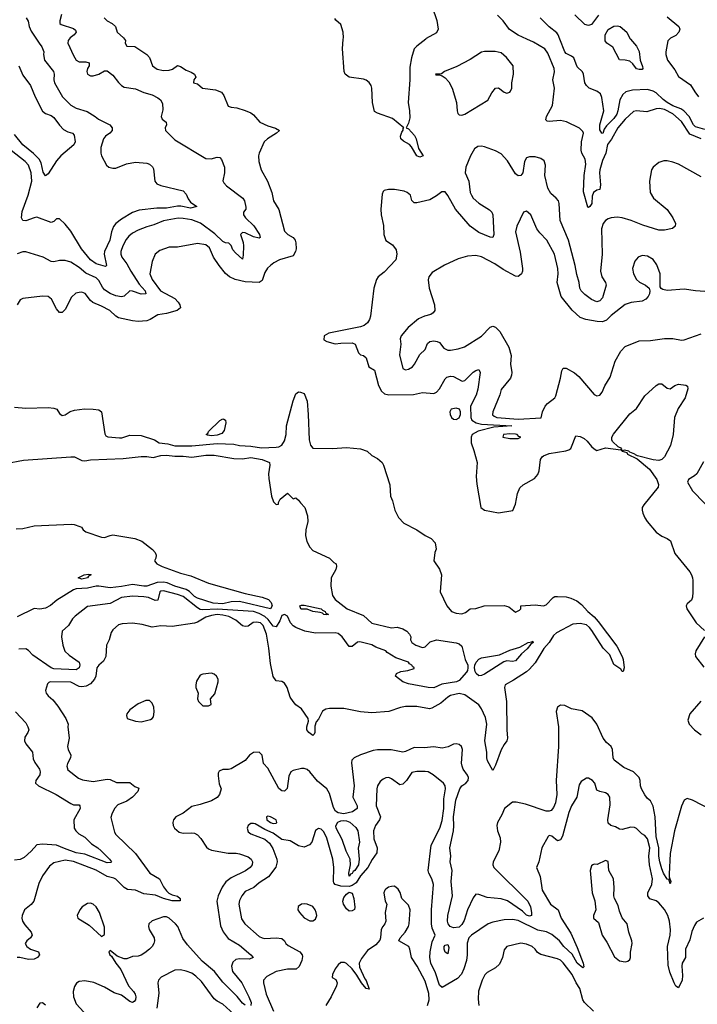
# Model space of a CAD drawing. Header units: inches. Extents: x 1552611 to 1694776, y 811966 to 917215.
# Tile 279 of 549: x 1620428 to 1625243, y 873138 to 880138. Entities that reach past the tile are written whole.
import ezdxf

# ---------------------------------------------------------------- set-up
doc = ezdxf.new("R2010")
doc.units = ezdxf.units.IN
doc.header["$MEASUREMENT"] = 0
doc.layers.add('B6827', color=7, linetype='Continuous')
doc.layers.add('B6828', color=7, linetype='Continuous')

msp = doc.modelspace()

# ---------------------------------------------------------------- linework, layer by layer
at = {"layer": 'B6827', "color": 5}
for points, elevation in [([(1620546.6, 880000), (1620565.7, 879970), (1620585.8, 879945.8), (1620599.5, 879910), (1620597.3, 879890), (1620604.9, 879850), (1620667.3, 879770), (1620673.6, 879750), (1620670.3, 879710), (1620674, 879690), (1620731.5, 879590), (1620790, 879529.2), (1620827.7, 879510), (1620905.9, 879485.9), (1620964.9, 879450), (1620987.7, 879430), (1621068.7, 879390), (1621084.9, 879370), (1621085.2, 879350), (1621068.3, 879331.7), (1621038, 879310), (1621022.3, 879290), (1621005.2, 879230), (1621004, 879190), (1621009, 879170), (1621044.3, 879104.3), (1621060.4, 879090), (1621090, 879081.2), (1621110, 879081.8), (1621187.7, 879112.3), (1621250, 879125.8), (1621330, 879117.8), (1621350.2, 879110.2), (1621371.8, 879091.8), (1621378.5, 879078.5), (1621387.7, 878990), (1621403.1, 878970), (1621430, 878958), (1621590, 878920.2), (1621610, 878898.3), (1621624.9, 878864.9), (1621641.5, 878841.5), (1621687.3, 878810), (1621641.2, 878798.8), (1621572.6, 878812.6), (1621550, 878812.2), (1621470, 878797.5), (1621402.6, 878797.4), (1621275.6, 878784.4), (1621230, 878766.3), (1621150, 878718.7), (1621111.3, 878688.7), (1621093.5, 878666.5), (1621079.6, 878630), (1621067.7, 878570), (1621030.9, 878490), (1621028.2, 878470), (1621044.4, 878390), (1621037.8, 878382.2), (1620970, 878402.5), (1620929.7, 878429.7), (1620867.7, 878507.7), (1620790, 878635), (1620750, 878684), (1620710, 878721.3), (1620690, 878722.9), (1620670, 878704.2), (1620650, 878696), (1620550, 878732.9), (1620529.7, 878730.3), (1620470, 878708.2), (1620450, 878711.2), (1620441.3, 878730), (1620445.3, 878774.7), (1620488.6, 878891.4), (1620514.1, 878990), (1620509.5, 879050), (1620490, 879103.4), (1620465.4, 879130), (1620332.8, 879232.8)], 840), ([(1621172.3, 880000), (1621178.4, 879990), (1621178, 879970), (1621190, 879950.5), (1621246.5, 879946.5), (1621330, 879890.1), (1621350, 879869.1), (1621371.9, 879810), (1621405.2, 879785.2), (1621450, 879777.4), (1621490, 879779.3), (1621512.9, 879787.1), (1621550, 879813.1), (1621570, 879805.7), (1621610, 879779.6), (1621645.7, 879765.7), (1621670.8, 879750), (1621678.8, 879730), (1621666, 879710), (1621662, 879690), (1621690, 879681), (1621726.8, 879650), (1621819.3, 879639.3), (1621862.5, 879622.5), (1621878, 879598), (1621910, 879524), (1621930, 879515.5), (1621970, 879510.4), (1622030, 879492.4), (1622070, 879475.8), (1622090, 879461.6), (1622134.9, 879410), (1622190, 879383.8), (1622245.9, 879365.9), (1622273, 879350), (1622252.7, 879330), (1622188.8, 879291.2), (1622164.4, 879270), (1622130.2, 879190), (1622125.5, 879170), (1622126.7, 879130), (1622144, 879070), (1622188.2, 878990), (1622219.6, 878910), (1622230.2, 878850), (1622270, 878788), (1622310, 878634.9), (1622332.7, 878610), (1622370, 878588.8), (1622385.1, 878570), (1622390.7, 878550.7), (1622391.5, 878510), (1622386.9, 878490), (1622370, 878460.2), (1622273.7, 878430), (1622232.4, 878410), (1622210, 878391.5), (1622189.3, 878370.7), (1622170, 878341.6), (1622150, 878284.4), (1622130.4, 878270), (1622030, 878273.5), (1621957.7, 878290), (1621918, 878310), (1621890, 878334), (1621843.9, 878390), (1621805, 878450), (1621775.3, 878515.3), (1621750, 878536.8), (1621690, 878546.6), (1621550, 878520.2), (1621490, 878521.7), (1621422.4, 878497.6), (1621389.5, 878470.5), (1621370, 878419.3), (1621353, 878330), (1621369.4, 878290), (1621428.9, 878210), (1621530, 878154.9), (1621554.3, 878130), (1621565.7, 878110), (1621570.2, 878090), (1621547.7, 878070), (1621470, 878048.7), (1621410, 878039), (1621354.3, 878005.7), (1621330, 877998), (1621270, 877992.5), (1621230, 877995.9), (1621130, 878017.3), (1621110, 878029.8), (1621067.7, 878070), (1621010, 878101.5), (1620946.5, 878126.5), (1620930, 878141), (1620892.2, 878192.2), (1620870, 878200.2), (1620850, 878199.5), (1620827.4, 878192.6), (1620794.6, 878165.4), (1620750, 878078.4), (1620730, 878056.2), (1620710, 878055.1), (1620690, 878082.7), (1620653.3, 878150), (1620629.1, 878169.1), (1620590, 878173), (1620450, 878156.3), (1620430, 878145.3), (1620409, 878110)], 880), ([(1620779.1, 880000), (1620771, 879990), (1620770.2, 879970), (1620810, 879883.2), (1620830, 879850.2), (1620850, 879839.2), (1620898.1, 879838.1), (1620920.4, 879830), (1620921.7, 879810), (1620908.6, 879791.4), (1620903.5, 879770), (1620910.4, 879750), (1620930, 879739.7), (1620950, 879738.6), (1620990, 879751.3), (1621030, 879774.3), (1621050, 879773.8), (1621090, 879743.9), (1621130, 879690.2), (1621150, 879670.2), (1621170, 879658.2), (1621250, 879645.4), (1621310, 879620.2), (1621370, 879604.2), (1621410, 879582.7), (1621427.7, 879567.7), (1621441.5, 879541.5), (1621443.6, 879496.4), (1621431.8, 879450), (1621439.1, 879430), (1621467.3, 879410), (1621470.6, 879390), (1621460.7, 879370), (1621464, 879350), (1621530, 879284.9), (1621750.3, 879150.3), (1621787.5, 879147.5), (1621830, 879161.1), (1621850, 879157.1), (1621862.8, 879142.8), (1621882.8, 879090), (1621882.4, 879050), (1621872.1, 878992.1), (1621877.4, 878977.4), (1621896.7, 878956.7), (1622013.4, 878870), (1622024.6, 878850), (1622035.1, 878804.9), (1622034.4, 878790), (1622019.1, 878770), (1622017.6, 878750), (1622031.6, 878730), (1622091.2, 878671.2), (1622131.5, 878610), (1622136.3, 878590), (1622130, 878585.1), (1622090, 878594.8), (1622030, 878622.4), (1622010, 878624.4), (1621995.6, 878610), (1622015, 878555), (1622018.5, 878530), (1622016.4, 878463.6), (1622010, 878436.2), (1621960.2, 878480.2), (1621942.8, 878502.8), (1621930, 878533.6), (1621913.6, 878550), (1621890, 878550.8), (1621870, 878559.8), (1621814.9, 878614.9), (1621711.9, 878691.9), (1621650, 878714.9), (1621590, 878725.3), (1621553.8, 878726.2), (1621450, 878707.1), (1621381.2, 878678.8), (1621330, 878665.2), (1621270, 878641.8), (1621230, 878619.8), (1621202, 878598), (1621184.2, 878575.8), (1621160.7, 878530), (1621146.4, 878490), (1621145.1, 878470), (1621152.8, 878450), (1621190, 878402.8), (1621216.8, 878350), (1621277.4, 878257.4), (1621319.3, 878210), (1621324.9, 878190), (1621290, 878186.8), (1621230, 878207.9), (1621210.3, 878209.7), (1621168.8, 878171.2), (1621150, 878167.6), (1621110, 878174.6), (1621070, 878191.2), (1621030, 878217.9), (1621015.6, 878235.6), (1620990, 878283.9), (1620970, 878301.6), (1620896.4, 878336.4), (1620850, 878375.8), (1620790, 878413.1), (1620750, 878426), (1620710, 878426), (1620670, 878417.2), (1620650, 878419.7), (1620595.4, 878450), (1620470, 878487), (1620450, 878488.6), (1620410, 878472.6)], 860), ([(1623313, 880000), (1623248.9, 879950), (1623231.5, 879930), (1623212.8, 879867.2), (1623199.9, 879800.1), (1623200.1, 879710), (1623187.5, 879550), (1623197.2, 879490), (1623199.2, 879440.8), (1623190, 879402), (1623174.8, 879370), (1623190, 879362.4), (1623233.8, 879313.8), (1623245.1, 879290), (1623262.4, 879222.4), (1623295.6, 879170), (1623270, 879160.7), (1623249.9, 879169.9), (1623212.8, 879232.8), (1623197.9, 879250), (1623154.2, 879274.2), (1623136.5, 879290), (1623132.9, 879310), (1623142.4, 879337.6), (1623153.2, 879353.2), (1623153.2, 879366.8), (1623158, 879370), (1623075.8, 879435.8), (1622970, 879473.3), (1622950, 879486), (1622934.3, 879550), (1622929.6, 879650), (1622924.8, 879670), (1622911.4, 879691.4), (1622890, 879707.4), (1622870, 879715), (1622769.6, 879730), (1622739.7, 879750), (1622733.3, 879770), (1622721, 879930), (1622727.4, 880000)], 880), ([(1625270.5, 879290), (1625190, 879324.4), (1625130, 879413.6), (1625070, 879469.4), (1625010, 879499.5), (1624973.3, 879506.8), (1624950, 879504.7), (1624883.3, 879483.3), (1624810, 879488.9), (1624790, 879484.1), (1624730, 879431.6), (1624678.4, 879370), (1624632.6, 879287.4), (1624605.9, 879250), (1624593.9, 879190), (1624570, 879136.8), (1624550, 879071.2), (1624547.3, 879050), (1624555.4, 878964.6), (1624550, 878931.3), (1624530, 878926.1), (1624505.9, 878910), (1624495.7, 878884.3), (1624493.8, 878830), (1624480.2, 878810), (1624470, 878802.3), (1624464.7, 878804.7), (1624435, 878915), (1624439.5, 879030), (1624451.9, 879110), (1624445.2, 879145.2), (1624422.5, 879190), (1624418.1, 879210), (1624421.2, 879270), (1624435, 879330), (1624430, 879342), (1624406.8, 879366.8), (1624312.6, 879412.6), (1624270, 879420.1), (1624190, 879414.5), (1624177.1, 879417.1), (1624166.3, 879426.3), (1624171.5, 879450), (1624213, 879527), (1624229.1, 879650), (1624216.7, 879710), (1624227.4, 879767.4), (1624224.9, 879790), (1624180, 879900), (1624159.2, 879930), (1624078.4, 879978.4), (1624030.9, 880000)], 880), ([(1625297, 879357), (1625230, 879375.5), (1625215, 879390), (1625185.3, 879450), (1625148.3, 879490), (1625125, 879505), (1625070, 879525.2), (1625028.9, 879548.9), (1624999.9, 879570), (1624950, 879618.4), (1624930, 879629.9), (1624890, 879640.4), (1624782, 879638), (1624735.6, 879624.4), (1624713.4, 879606.6), (1624691.3, 879568.7), (1624678.6, 879490), (1624670, 879465.5), (1624650, 879436.2), (1624596.9, 879383.1), (1624580.1, 879359.9), (1624570.5, 879329.5), (1624565.2, 879330), (1624550, 879355.3), (1624549.2, 879390), (1624579.6, 879490), (1624565.2, 879585.2), (1624555, 879610), (1624530, 879629.8), (1624475.1, 879650), (1624455.3, 879670), (1624444.1, 879690), (1624433.3, 879750), (1624426.2, 879766.2), (1624390, 879803.7), (1624366.1, 879866.1), (1624350, 879879.7), (1624310, 879898), (1624301, 879910), (1624266.6, 880000)], 860), ([(1624768.7, 880000), (1624812, 879950), (1624830, 879910.8), (1624838, 879850), (1624854, 879806), (1624856, 879790), (1624850, 879784), (1624830, 879782.7), (1624810, 879789.6), (1624784.1, 879824.1), (1624762.5, 879842.5), (1624730, 879851.3), (1624690, 879851.6), (1624642.6, 879942.6), (1624600.2, 879970), (1624587.5, 879987.5), (1624587.7, 880000)], 840), ([(1625046.1, 880000), (1625033.5, 879986.5), (1625019.5, 879910), (1625019.6, 879890), (1625030.2, 879850), (1625082.2, 879782.2), (1625110, 879733), (1625194.6, 879674.6), (1625224.3, 879624.3), (1625252.5, 879590)], 860), ([(1620422.5, 879810), (1620450, 879744.4), (1620503.6, 879670), (1620537, 879590), (1620590, 879488.4), (1620610, 879471), (1620650, 879456.4), (1620670, 879443.7), (1620710, 879387.6), (1620737.8, 879357.8), (1620770, 879339.8), (1620803, 879330), (1620815.8, 879315.8), (1620820.7, 879270), (1620812.7, 879247.3), (1620718.9, 879170), (1620690, 879134.7), (1620630, 879041), (1620610, 879026.9), (1620594.5, 879054.5), (1620579.9, 879119.9), (1620566.5, 879146.5), (1620526.7, 879186.7), (1620450, 879248.1), (1620390, 879321.3)], 820), ([(1625270, 879019.8), (1625110, 879109.8), (1625070, 879125.7), (1625030, 879134.6), (1625005.3, 879134.7), (1624970, 879123), (1624930.2, 879089.8), (1624916.5, 879070), (1624903.2, 878990), (1624907.1, 878910), (1624932.7, 878870), (1625028.4, 878788.4), (1625069.4, 878730), (1625087.4, 878690), (1625085.5, 878670), (1625066.2, 878653.8), (1625010, 878642.1), (1624970, 878642.6), (1624857, 878677), (1624772, 878710), (1624709.1, 878729.1), (1624674.2, 878734.3), (1624630, 878729.8), (1624610, 878721.7), (1624590, 878709.8), (1624572.9, 878690), (1624561.3, 878650), (1624565.9, 878470), (1624555.9, 878350), (1624564, 878310), (1624590.2, 878270), (1624594.7, 878250), (1624570, 878159.7), (1624550, 878138), (1624530, 878132.9), (1624490, 878148.5), (1624443, 878183), (1624416.5, 878210), (1624408.1, 878228.1), (1624404.1, 878270), (1624386.4, 878326.4), (1624374.3, 878390), (1624328.2, 878570), (1624269, 878710), (1624261.5, 878830), (1624255.9, 878850), (1624241.1, 878870), (1624201.2, 878901.2), (1624181.3, 878941.3), (1624159.4, 879030), (1624164.2, 879104.2), (1624154.1, 879134.1), (1624131.5, 879151.5), (1624090, 879163.1), (1624050, 879164), (1624030, 879156.9), (1624016.1, 879130), (1624003.1, 879050), (1623990, 879029.7), (1623970, 879028.3), (1623950, 879041.3), (1623893.8, 879133.8), (1623850, 879183.5), (1623810, 879204.8), (1623730, 879234), (1623710, 879238.3), (1623683.4, 879236.6), (1623660.8, 879219.2), (1623630.2, 879169.8), (1623598.2, 879090), (1623592.4, 879050), (1623619, 878990), (1623629.1, 878910), (1623637.2, 878890), (1623651, 878870), (1623690, 878834.6), (1623766.7, 878786.7), (1623782.2, 878770), (1623790.8, 878750.8), (1623798.2, 878610), (1623790.3, 878590), (1623770, 878590.8), (1623690, 878625), (1623630, 878668.8), (1623525.4, 878790), (1623470, 878888.2), (1623450, 878915.1), (1623426.4, 878913.6), (1623390, 878885.2), (1623342, 878858), (1623250, 878835.3), (1623230, 878835.3), (1623213.6, 878853.6), (1623205.2, 878890), (1623181.2, 878910), (1623159.6, 878919.6), (1623090, 878930.9), (1623048.9, 878931.1), (1623017.1, 878922.9), (1623010, 878917.2), (1623003.2, 878896.8), (1622993.8, 878790), (1622995.2, 878750), (1623013.8, 878673.8), (1623015.7, 878610), (1623030, 878568.2), (1623076.2, 878536.2), (1623102.3, 878502.3), (1623108.6, 878470), (1623099.8, 878430), (1623017.6, 878342.4), (1622975.5, 878310), (1622963.1, 878290), (1622944.1, 878230), (1622921.3, 878030), (1622914, 878006), (1622898.1, 877981.9), (1622875.6, 877964.4), (1622850, 877954.6), (1622624, 877910), (1622590.6, 877890), (1622590, 877861), (1622610.4, 877850.4), (1622670, 877834), (1622710, 877839), (1622790, 877839.6), (1622811.1, 877831.1), (1622836.3, 877770), (1622850, 877756.3), (1622870, 877750.8), (1622890, 877734.8), (1622908.8, 877668.8), (1622950, 877646.8), (1622977.6, 877537.6), (1622998.1, 877498.1), (1623018.9, 877478.9), (1623049.7, 877469.7), (1623227, 877473), (1623290, 877486.9), (1623370, 877480.6), (1623390, 877490.2), (1623410, 877512.6), (1623450, 877585.7), (1623463.7, 877596.3), (1623490, 877602.4), (1623510, 877600.2), (1623571.8, 877568.2), (1623590, 877573.4), (1623650, 877631.4), (1623670, 877644.6), (1623690.2, 877650.2), (1623699, 877630), (1623683.8, 877510), (1623670.4, 877469.6), (1623630.2, 877389.8), (1623633.1, 877310), (1623640.2, 877290), (1623671.8, 877271.8), (1623710, 877261.7), (1623926, 877250), (1623798.2, 877241.8), (1623686.7, 877213.3), (1623643, 877190), (1623636.6, 877170), (1623635.5, 877130), (1623655.7, 877075.7), (1623678.5, 876990), (1623670.6, 876890), (1623675.9, 876835.9), (1623704.6, 876670), (1623730.5, 876650), (1623830, 876633), (1623931.1, 876648.9), (1623950, 876694.4), (1623966.2, 876770), (1623981.6, 876810), (1624004.9, 876830), (1624084.9, 876875.1), (1624110, 876903.5), (1624118.3, 876930), (1624128.4, 877010), (1624140.4, 877030), (1624150, 877038.2), (1624190, 877054.7), (1624308, 877072), (1624330, 877080.2), (1624343.5, 877090), (1624350, 877102), (1624380.2, 877179.8), (1624410, 877175.5), (1624439.9, 877159.9), (1624461.3, 877141.3), (1624490, 877104.6), (1624510, 877086), (1624530, 877076), (1624590, 877094), (1624699.9, 877079.9), (1624708.2, 877070), (1624742, 877062), (1624747.5, 877050), (1624815.9, 877015.9), (1624902.7, 876942.7), (1624955.9, 876870), (1624967.8, 876832.2), (1624966, 876814), (1624862.6, 876690), (1624851.9, 876670), (1624850.1, 876650), (1624856.2, 876630), (1624870, 876596.1), (1624886.7, 876570), (1624950, 876493.7), (1624990, 876465), (1625027.7, 876450), (1625052.3, 876432.3), (1625082.3, 876342.3), (1625190, 876211.8), (1625201.5, 876190), (1625209, 876170), (1625210.3, 876149.7), (1625212.1, 876067.9), (1625208.5, 876031.5), (1625201, 876010), (1625170, 875986), (1625164, 875970), (1625168, 875950), (1625234.3, 875850), (1625294.9, 875794.9)], 920), ([(1625330, 878202.9), (1625230.1, 878209.9), (1625150, 878222.5), (1625030, 878212.5), (1624998.7, 878218.7), (1624986.1, 878226.1), (1624979.5, 878239.5), (1624979.9, 878330), (1624956, 878396), (1624930, 878432.8), (1624890, 878455.8), (1624850, 878462.4), (1624822, 878450), (1624799.9, 878420.1), (1624782.6, 878370), (1624790.3, 878330), (1624812, 878290), (1624831.2, 878271.2), (1624875.5, 878250), (1624900.4, 878230), (1624906.7, 878210), (1624903.7, 878190), (1624894.6, 878170), (1624876.4, 878150), (1624850, 878137.6), (1624771.9, 878128.1), (1624730, 878112.8), (1624630, 878035.1), (1624597.3, 878002.7), (1624570, 877990.7), (1624532, 877992), (1624450, 878006), (1624410, 878020.4), (1624352.8, 878072.8), (1624276.4, 878170), (1624246, 878270), (1624253.5, 878330), (1624253, 878370), (1624227, 878470), (1624173.1, 878570), (1624122.8, 878622.8), (1624103.1, 878650), (1624059.5, 878750), (1624030, 878777), (1624008, 878770), (1623959.3, 878670), (1623950.4, 878630), (1623984.3, 878484.3), (1624000.2, 878370), (1624001.1, 878350), (1623994.4, 878330), (1623980.5, 878319.5), (1623970, 878313.3), (1623950, 878314.3), (1623862.7, 878362.7), (1623803.3, 878403.3), (1623710, 878452.1), (1623670, 878461.2), (1623610, 878457.2), (1623542.4, 878437.6), (1623447.5, 878392.5), (1623359, 878341), (1623334, 878310), (1623331.5, 878288.5), (1623337.2, 878230), (1623374.2, 878110), (1623376.9, 878070), (1623366.3, 878053.7), (1623350, 878042.2), (1623304.4, 878030), (1623262.7, 878010), (1623188.2, 877950), (1623138.8, 877890), (1623130.7, 877870), (1623135.5, 877830), (1623125.8, 877754.2), (1623150, 877658), (1623170, 877648.4), (1623190, 877653), (1623218, 877670), (1623233.6, 877690), (1623270, 877758), (1623310, 877792), (1623325.1, 877834.9), (1623342, 877850), (1623370, 877855.8), (1623394.8, 877850), (1623410, 877842.4), (1623442.8, 877802.8), (1623470, 877789), (1623490, 877788), (1623543.3, 877796.7), (1623587.7, 877812.3), (1623710, 877887.2), (1623770, 877951.5), (1623790, 877959.6), (1623810, 877953.1), (1623840.5, 877920.5), (1623903.2, 877810), (1623919.5, 877750), (1623915.5, 877690), (1623924.4, 877630), (1623923.7, 877610), (1623914.9, 877590), (1623850.3, 877509.7), (1623840.3, 877470), (1623790.2, 877350), (1623788.3, 877328.3), (1623798.5, 877318.5), (1623818.4, 877310), (1623970, 877296.7), (1624132.4, 877307.6), (1624143.9, 877350), (1624160.9, 877390), (1624178.3, 877410), (1624229.8, 877450), (1624236.6, 877463.4), (1624270.8, 877590), (1624279.5, 877640.5), (1624290, 877659.5), (1624310, 877659.6), (1624370, 877628), (1624401.4, 877601.4), (1624510, 877474), (1624530, 877462.8), (1624550, 877467.3), (1624567, 877490), (1624584.9, 877535.1), (1624623.7, 877596.3), (1624660.3, 877710), (1624698.7, 877781.3), (1624730, 877814), (1624830, 877855.2), (1624910, 877857.5), (1625010, 877871.3), (1625070.2, 877870.2), (1625130, 877860.3), (1625150, 877861.1), (1625270, 877903.7)], 940), ([(1620390, 877382.1), (1620470, 877375.1), (1620630, 877381.4), (1620670, 877377.1), (1620691.7, 877370), (1620710, 877337.3), (1620730, 877323), (1620750, 877328.4), (1620786.5, 877353.5), (1620817.2, 877362.8), (1620888.5, 877371.5), (1620949, 877369), (1620990, 877363.8), (1621007.7, 877350), (1621033.2, 877193.2), (1621039.6, 877179.6), (1621052.8, 877172.8), (1621135.8, 877164.2), (1621154.4, 877165.6), (1621210, 877184.9), (1621290, 877181.3), (1621384.7, 877150), (1621418, 877130), (1621481.4, 877121.4), (1621530, 877109.2), (1621650, 877109.1), (1621830, 877125), (1621950, 877119.4), (1621990, 877111.2), (1622070, 877106.7), (1622146.1, 877093.9), (1622250, 877098.8), (1622270, 877102.1), (1622290, 877113.8), (1622310, 877143.8), (1622320.5, 877190), (1622324.5, 877250), (1622370, 877428.4), (1622390, 877479.1), (1622410, 877493), (1622422, 877490), (1622450, 877480.7), (1622470, 877425.5), (1622478.5, 877330), (1622484.1, 877150), (1622493.7, 877113.7), (1622510, 877091.9), (1622650, 877090.1), (1622750, 877095.4), (1622850, 877088), (1622896, 877070), (1622930, 877038.8), (1622970, 877018.8), (1623002.8, 876990), (1623014, 876970), (1623058.4, 876830), (1623062, 876750), (1623077.4, 876717.4), (1623092.7, 876650), (1623119.3, 876599.3), (1623158.5, 876558.5), (1623250, 876510.7), (1623310, 876470.8), (1623350.5, 876450.5), (1623379.1, 876419.1), (1623386.4, 876373.6), (1623378, 876350), (1623371.6, 876291.6), (1623410.5, 876230.5), (1623424, 876190), (1623416, 876070), (1623462, 875970), (1623496.3, 875930), (1623530, 875918.8), (1623570, 875914), (1623596.4, 875923.6), (1623630, 875950.4), (1623670, 875952.7), (1623728.5, 875971.5), (1623870, 875974), (1623904, 875964), (1623950, 875924.7), (1623980.4, 875939.6), (1623988, 875950), (1623988, 875970), (1624090, 875977.6), (1624150, 875970.2), (1624170, 875978.9), (1624219.3, 876030), (1624230, 876036.1), (1624250, 876038.2), (1624310, 876033.8), (1624344.9, 876024.9), (1624386.2, 876006.2), (1624420.8, 875980.8), (1624465.8, 875930), (1624510, 875893.1), (1624539.5, 875859.5), (1624670, 875684.8), (1624710, 875611.6), (1624715.8, 875590), (1624723.9, 875530), (1624715.6, 875504.4), (1624710, 875503.6), (1624699.4, 875519.4), (1624650, 875554), (1624621.7, 875621.7), (1624574.5, 875670), (1624494.3, 875794.3), (1624477.2, 875817.2), (1624454.8, 875834.8), (1624410, 875845.1), (1624358.6, 875841.4), (1624241.2, 875778.8), (1624221, 875759), (1624189.7, 875710), (1624153.2, 875666.8), (1624090, 875565.3), (1624050, 875520.5), (1624030, 875502.6), (1623937.3, 875442.7), (1623876.9, 875410), (1623872.2, 875390), (1623887.1, 875290), (1623888.8, 875088.8), (1623894.5, 875030), (1623890.2, 875010), (1623870, 874984.2), (1623850, 874946), (1623810, 874837.4), (1623790, 874800.9), (1623753.1, 874870), (1623747.8, 874890), (1623747, 874930), (1623732.6, 875010), (1623747.3, 875130), (1623737.7, 875177.7), (1623710, 875238.2), (1623690, 875266.9), (1623590, 875339), (1623550, 875347.7), (1623490, 875332.9), (1623470, 875321.9), (1623420.3, 875279.7), (1623356.8, 875243.2), (1623340.9, 875239.1), (1623250, 875255.1), (1623170, 875254.7), (1623132.8, 875247.2), (1623050, 875220.2), (1622930, 875209.1), (1622850, 875217.5), (1622730, 875241.1), (1622630, 875241.2), (1622602.7, 875237.3), (1622579, 875221), (1622550, 875165.2), (1622534.4, 875145.6), (1622525.8, 875114.2), (1622523.9, 875070), (1622521.1, 875058.9), (1622510, 875049.9), (1622482.1, 875070), (1622469, 875090), (1622469, 875110), (1622481.1, 875150), (1622478, 875170), (1622430, 875238.9), (1622390, 875267.3), (1622369.8, 875290), (1622350, 875321.6), (1622328.5, 875390), (1622310, 875420.7), (1622290, 875433.6), (1622250, 875438.4), (1622230, 875469.4), (1622210, 875561.6), (1622199.1, 875670), (1622182.3, 875770), (1622157.9, 875830), (1622138, 875850), (1622110, 875855.3), (1622087, 875853), (1622050, 875826.3), (1622030, 875824), (1622010, 875829.7), (1621963, 875870), (1621914.8, 875894.8), (1621870, 875905.2), (1621830, 875908), (1621790, 875901.9), (1621751.4, 875890), (1621690, 875853.8), (1621670, 875847.4), (1621510, 875824.8), (1621430, 875829.7), (1621370, 875819.2), (1621297.6, 875837.6), (1621230, 875847.6), (1621156.5, 875843.5), (1621130, 875835.1), (1621090, 875799.3), (1621078.1, 875781.9), (1621063.9, 875730), (1621045.5, 875690), (1621040.5, 875610), (1621022.2, 875577.8), (1620990.2, 875550), (1620974.6, 875530), (1620967.9, 875470), (1620959, 875450), (1620930, 875415.8), (1620900.5, 875399.5), (1620870, 875393.8), (1620850, 875398.2), (1620790, 875429), (1620644.7, 875430), (1620633.8, 875426.2), (1620624.6, 875415.4), (1620610.4, 875370), (1620615.8, 875350), (1620630, 875330.5), (1620662.7, 875302.7), (1620698.3, 875258.3), (1620755.5, 875170), (1620773, 875130), (1620770.4, 875109.6), (1620778.2, 875030), (1620768.3, 874970), (1620771.9, 874950), (1620790.1, 874910), (1620788.7, 874890), (1620766.5, 874850), (1620761.8, 874830), (1620770, 874806), (1620845.2, 874745.2), (1620873.7, 874733.7), (1620950, 874721.8), (1621050, 874738.9), (1621070, 874735.4), (1621114.7, 874714.7), (1621210, 874714.4), (1621246.8, 874686.8), (1621273.5, 874673.5), (1621266.9, 874650), (1621228, 874610), (1621190, 874581.9), (1621124.5, 874555.5), (1621101.5, 874530), (1621082, 874490), (1621075.2, 874464.8), (1621101.8, 874361.8), (1621110, 874345.2), (1621250, 874209.4), (1621352.4, 874070), (1621421.3, 874030), (1621450, 873972.1), (1621470, 873945.1), (1621488, 873928), (1621510, 873916.1), (1621550, 873907.4), (1621568.8, 873890), (1621567.3, 873872.7), (1621510, 873872.6), (1621450, 873889.7), (1621393.1, 873913.1), (1621310, 873923.5), (1621250, 873949.3), (1621194.7, 873954.7), (1621170, 873968.1), (1621110, 874027.9), (1621095.7, 874035.7), (1621050, 874046.4), (1620970, 874091.9), (1620810, 874153.5), (1620750, 874161.6), (1620670, 874144.8), (1620639.3, 874120.7), (1620588.5, 874051.5), (1620563.8, 873996.2), (1620526.9, 873870), (1620510, 873846.6), (1620461.6, 873810), (1620444.1, 873770), (1620442.4, 873750), (1620448.3, 873728.3), (1620463.4, 873703.4), (1620509.2, 873650), (1620516.9, 873630), (1620503.2, 873610), (1620478, 873590), (1620466.1, 873570), (1620477.2, 873550), (1620504.6, 873530), (1620561.7, 873510), (1620567.9, 873490), (1620553.4, 873470), (1620530, 873459.6), (1620490, 873456.8), (1620429.6, 873470.4), (1620410, 873470.8)], 880), ([(1620330, 876981.6), (1620454.6, 877005.4), (1620790, 877031), (1620817, 877030), (1620870, 877004.9), (1620890, 877000.7), (1620930, 877008.9), (1621162.7, 877017.3), (1621290, 877032), (1621330, 877032), (1621375.2, 877024.8), (1621430, 877038.5), (1621470, 877042), (1621530, 877033.8), (1621590, 877035.9), (1621650, 877027.9), (1621750, 877041.5), (1621810, 877042), (1621950, 877018.9), (1622010, 877016.5), (1622070, 877025), (1622150.8, 877010), (1622202.8, 876990), (1622206, 876970), (1622196, 876910), (1622196.9, 876876.9), (1622218, 876750), (1622232, 876710), (1622250, 876692), (1622266, 876694), (1622266, 876706), (1622279, 876730), (1622330, 876771.3), (1622370, 876731.3), (1622390, 876738), (1622410, 876722.8), (1622422.5, 876702.5), (1622453.4, 876670), (1622472.7, 876610), (1622475.3, 876570), (1622460.3, 876510), (1622458.9, 876470), (1622467.9, 876427.9), (1622490, 876386.8), (1622510, 876365.3), (1622630, 876310.3), (1622659.4, 876279.4), (1622676.3, 876270), (1622678.8, 876250), (1622674.8, 876230), (1622642, 876170), (1622638, 876110), (1622650, 876044.7), (1622670, 876016), (1622754.4, 875950), (1622870, 875901.6), (1622930, 875848.7), (1623070, 875815.3), (1623110, 875819.6), (1623150, 875808.4), (1623178, 875790), (1623197.3, 875770), (1623206.8, 875750), (1623204, 875730), (1623214.9, 875710), (1623243.8, 875690), (1623290, 875675.6), (1623302, 875678), (1623310, 875680.3), (1623345.6, 875714.4), (1623390, 875728.3), (1623530, 875708.1), (1623550, 875701.5), (1623570, 875683.1), (1623593.4, 875590), (1623611.8, 875550), (1623613.4, 875530), (1623609.5, 875510), (1623601.8, 875498.2), (1623550, 875439.6), (1623530.8, 875430), (1623426.8, 875413.2), (1623370, 875387.8), (1623330, 875389.6), (1623190, 875415.1), (1623149.6, 875429.6), (1623098, 875470), (1623106, 875490), (1623135.3, 875504.7), (1623186, 875510), (1623230, 875526), (1623232, 875530), (1623218.6, 875538.6), (1623214, 875550), (1623198.6, 875558.6), (1623191.2, 875570), (1623101.2, 875601.2), (1623038.3, 875638.3), (1623029, 875650), (1622957.3, 875677.3), (1622930, 875692.4), (1622844.1, 875715.9), (1622827, 875713), (1622790, 875682.7), (1622770, 875681.2), (1622719.3, 875750), (1622690, 875774.5), (1622670, 875779.5), (1622530, 875777.4), (1622454, 875790), (1622390, 875816.2), (1622370, 875829.6), (1622350.9, 875850.9), (1622330, 875897.2), (1622310, 875909.3), (1622290, 875902.7), (1622277, 875863), (1622250, 875821), (1622230, 875825.5), (1622193.8, 875873.8), (1622170, 875895.8), (1622130, 875916.5), (1622090, 875929.6), (1621830, 875946.6), (1621730, 875941.2), (1621710, 875944.5), (1621690, 875955.6), (1621590, 876036), (1621550, 876052.4), (1621450, 876077.4), (1621430, 876074.8), (1621424.5, 876070), (1621409, 876011), (1621390, 876008), (1621344, 876030), (1621310, 876035.8), (1621230, 876039.5), (1621150, 876029.8), (1621070, 875988.1), (1620910, 875966.3), (1620821.9, 875898.1), (1620802.6, 875877.4), (1620774.6, 875830), (1620730.3, 875790), (1620725, 875750), (1620733.1, 875690), (1620748.8, 875648.8), (1620779, 875619), (1620850.2, 875570), (1620853.8, 875550), (1620851, 875529), (1620830, 875515.1), (1620670, 875523.9), (1620650, 875529.1), (1620520.6, 875620.6), (1620490, 875653.5), (1620470, 875664.6), (1620422, 875662)], 860), ([(1625285.9, 876994.1), (1625239.5, 876910), (1625224, 876896), (1625179.3, 876870), (1625172.7, 876850), (1625209.5, 876789.5), (1625382.1, 876610)], 940), ([(1620402.5, 876517.5), (1620450, 876520.3), (1620530, 876539.1), (1620792.2, 876552.2), (1620814, 876550), (1620855.4, 876535.4), (1620867.7, 876530), (1620878.8, 876510), (1620897.3, 876497.3), (1621010, 876458.9), (1621030, 876455.6), (1621070, 876471.7), (1621090, 876474.9), (1621244.7, 876450), (1621296, 876430), (1621372.1, 876372.1), (1621390.3, 876350.3), (1621398, 876330), (1621395.5, 876310), (1621384.9, 876290), (1621401.1, 876270), (1621439.6, 876250), (1621570, 876203.8), (1621644.6, 876184.6), (1621770, 876131), (1622030, 876057.5), (1622151.8, 876031.8), (1622194.7, 876014.7), (1622215.5, 875995.5), (1622221.7, 875970), (1622209.5, 875950.5), (1621990, 876000.6), (1621930, 875999.9), (1621870, 875985.4), (1621802, 875990), (1621690, 876024.3), (1621670, 876036.1), (1621633.2, 876073.2), (1621610, 876087.9), (1621530, 876110.6), (1621474.7, 876134.7), (1621450, 876139.2), (1621404.1, 876135.9), (1621330, 876111.3), (1621310.1, 876109.9), (1621230, 876123.4), (1621151.9, 876108.1), (1621070, 876098.4), (1620990, 876110.8), (1620970, 876109.9), (1620910, 876096.6), (1620830, 876091.2), (1620810, 876083.4), (1620692.5, 876010), (1620646.9, 875973.1), (1620610, 875954.2), (1620570, 875947.8), (1620530, 875951.4), (1620410, 875893.3)], 840), ([(1625293.8, 875750), (1625231.5, 875650), (1625227.2, 875630), (1625231.1, 875611.1), (1625290, 875535.8)], 920), ([(1625268, 875292), (1625190, 875204), (1625176.8, 875156.8), (1625184, 875130), (1625222.8, 875090), (1625270, 875054)], 920), ([(1620397.1, 875217.1), (1620470, 875138.7), (1620485.7, 875110), (1620492.6, 875090), (1620484.9, 875070), (1620462.9, 875037.1), (1620462, 875010), (1620470.2, 874990), (1620519.5, 874930), (1620524.1, 874884.1), (1620536.1, 874856.1), (1620567.1, 874810), (1620574.1, 874790), (1620570.5, 874769.5), (1620541.6, 874730), (1620539.1, 874710), (1620560.4, 874690), (1620686.7, 874630), (1620790, 874564.4), (1620810, 874556.5), (1620850, 874555.5), (1620855.5, 874550), (1620857.6, 874530), (1620812.4, 874450), (1620814.4, 874390), (1620825.3, 874370), (1620848.7, 874350), (1620890, 874326.4), (1620937.8, 874277.8), (1620983.1, 874250), (1621006.5, 874230), (1621065.5, 874170), (1621080.7, 874150), (1621074.9, 874145.1), (1621050, 874143.1), (1620890, 874204.1), (1620830, 874214.8), (1620744.8, 874244.8), (1620690, 874269.5), (1620590, 874276.2), (1620549.4, 874270.6), (1620510, 874226.4), (1620459.2, 874180.8), (1620431.5, 874168.5), (1620390, 874163)], 860), ([(1625350, 874516.8), (1625208.4, 874590), (1625170, 874601.1), (1625150, 874589.8), (1625130, 874546.9), (1625081.6, 874370), (1625049.3, 874210), (1625043.1, 874063.1), (1625043.6, 874043.6), (1625055.8, 874010), (1625050, 873994), (1625042, 874018), (1625044, 874024), (1625030, 874027.6), (1625003.6, 874070), (1624990, 874100.4), (1624976.6, 874150), (1624969.6, 874190), (1624968.5, 874250), (1624950.4, 874330), (1624943.5, 874470), (1624930, 874547.3), (1624910, 874583.6), (1624890, 874600.7), (1624870, 874627), (1624846.3, 874670), (1624839.5, 874690), (1624838, 874730), (1624829.3, 874750), (1624789.4, 874790), (1624722, 874822), (1624652.5, 874872.5), (1624644.2, 874890), (1624640.9, 874950), (1624630, 874969.8), (1624598.1, 874998.1), (1624573.3, 875030), (1624529.9, 875130), (1624495, 875175), (1624425, 875225), (1624350, 875238.7), (1624301.9, 875261.9), (1624270, 875263.9), (1624249.3, 875250), (1624239.8, 875220.2), (1624256.1, 875110), (1624256.7, 874970), (1624239.1, 874730), (1624244.6, 874630), (1624234.1, 874570), (1624221.9, 874538.1), (1624203.8, 874516.2), (1624190, 874510.5), (1624170, 874510.4), (1624021.2, 874561.2), (1623956, 874576), (1623930, 874574), (1623871.8, 874530), (1623854.3, 874485.7), (1623823, 874430), (1623817.3, 874410), (1623822.8, 874370), (1623841.2, 874321.2), (1623845.5, 874290), (1623832.2, 874230), (1623793.4, 874150), (1623791.1, 874130), (1623795.9, 874110), (1624037.7, 873870), (1624058.1, 873830), (1624065.5, 873790), (1624064.6, 873770), (1624050, 873764), (1624030, 873770.6), (1623999.6, 873799.6), (1623893.4, 873873.4), (1623850, 873887.4), (1623750, 873897.1), (1623690, 873918.8), (1623670, 873919.8), (1623650, 873895.4), (1623610.1, 873810), (1623586.7, 873733.3), (1623570, 873704.9), (1623550, 873687.4), (1623510, 873682.6), (1623487.7, 873690), (1623471.7, 873710), (1623467.9, 873730), (1623470.4, 873770), (1623502.6, 873910), (1623494.1, 874010), (1623501.5, 874090), (1623486.5, 874150), (1623490.5, 874190), (1623485, 874250), (1623509.4, 874370.6), (1623512.7, 874407.3), (1623509.9, 874470), (1623526.4, 874590), (1623554.6, 874670), (1623570, 874690.1), (1623598.3, 874710), (1623615.4, 874730), (1623616.5, 874750), (1623610, 874766.3), (1623579.1, 874810), (1623571.3, 874830), (1623568.4, 874851.6), (1623573.6, 874950), (1623567.1, 874970), (1623550, 874986), (1623530, 874990.8), (1623510, 874986.6), (1623471.9, 874968.1), (1623430, 874958.7), (1623370, 874967.7), (1623302.3, 874962.3), (1623230, 874963.1), (1623170, 874934.8), (1623150, 874929.8), (1623068.2, 874948.2), (1622970, 874947.6), (1622938.6, 874941.4), (1622850, 874911.4), (1622803.8, 874890), (1622787.5, 874872.5), (1622784.8, 874855.2), (1622803.3, 874690), (1622794.8, 874610), (1622824.8, 874550), (1622825.5, 874530), (1622793.3, 874506.7), (1622730, 874493.2), (1622690, 874498.8), (1622671.8, 874511.8), (1622658, 874538), (1622630, 874637.4), (1622610, 874669.9), (1622544.6, 874724.6), (1622490, 874791.6), (1622470, 874807.2), (1622450, 874813.4), (1622430, 874813.6), (1622370, 874800.2), (1622355, 874790), (1622340, 874760), (1622327.9, 874672.1), (1622310, 874653.6), (1622290, 874656.3), (1622270, 874672.8), (1622190, 874817.7), (1622160.7, 874850), (1622149.7, 874910), (1622130, 874930.6), (1622090, 874928.3), (1622061.3, 874910), (1622030, 874872), (1621930, 874812), (1621912.4, 874807.6), (1621870, 874808), (1621844, 874796), (1621837.7, 874782.3), (1621836.9, 874763.1), (1621846.2, 874706.2), (1621858.3, 874670), (1621846.3, 874630), (1621831.6, 874608.4), (1621790, 874585.5), (1621710, 874557.2), (1621650, 874543.1), (1621590, 874496.3), (1621537.3, 874470), (1621520.5, 874450), (1621514.9, 874430), (1621518, 874410), (1621528.2, 874390), (1621561.8, 874361.8), (1621590, 874353.7), (1621650, 874357.7), (1621670, 874353.8), (1621690, 874342), (1621715.9, 874315.9), (1621754.5, 874254.5), (1621770, 874242.2), (1621790, 874234.8), (1621910, 874212.9), (1621966.9, 874213.1), (1621990, 874208.8), (1622050, 874185.4), (1622071.5, 874170), (1622081.5, 874150), (1622079.6, 874130), (1622065.2, 874110), (1622033, 874087), (1621930, 874036.7), (1621892.2, 874007.8), (1621866.9, 873970), (1621837.8, 873910), (1621829.3, 873870), (1621855.2, 873695.2), (1621872.4, 873652.4), (1621910, 873605.4), (1621990, 873558), (1622069.1, 873490), (1622086.4, 873470), (1622061.4, 873458.6), (1621990, 873460.1), (1621964.5, 873455.5), (1621942.5, 873437.5), (1621933.3, 873410), (1621940.8, 873370), (1622006.7, 873290), (1622056.3, 873190), (1622072.3, 873150), (1622070.2, 873129.8)], 920), ([(1625287.6, 873750), (1625238.2, 873721.8), (1625222.4, 873697.6), (1625204.9, 873655.1), (1625190, 873597.4), (1625159.8, 873530), (1625158, 873470), (1625135.2, 873430), (1625132.2, 873410), (1625137.5, 873342.5), (1625134.8, 873310), (1625110, 873255.1), (1625090, 873267.3), (1625078.5, 873290), (1625046.9, 873366.9), (1625035.1, 873415.1), (1625031.6, 873550), (1625050.8, 873630), (1625052.3, 873667.7), (1625044.7, 873730), (1625032.8, 873770), (1625010, 873812.5), (1624970, 873859.3), (1624950, 873873.5), (1624906.6, 873886.6), (1624890.7, 873910), (1624892.2, 873930), (1624919, 873990), (1624923.8, 874030), (1624902.6, 874130), (1624899.7, 874190), (1624905.2, 874250), (1624890, 874314.2), (1624870, 874338.7), (1624847.8, 874350), (1624810, 874388.7), (1624795.8, 874395.8), (1624770, 874397.4), (1624710, 874379.8), (1624690, 874383.5), (1624660.6, 874400.6), (1624629.6, 874410), (1624610, 874424.7), (1624606.2, 874450), (1624624.4, 874555.6), (1624620.3, 874610), (1624609.2, 874629.2), (1624590, 874642), (1624549.2, 874650), (1624530, 874660.7), (1624514.8, 874710), (1624498, 874730), (1624470, 874746.6), (1624455.3, 874744.7), (1624418.2, 874721.8), (1624402.5, 874697.5), (1624386.7, 874610), (1624350, 874547.8), (1624330, 874502.4), (1624286, 874334), (1624270, 874307.6), (1624250, 874300.9), (1624210, 874334), (1624190, 874338), (1624182, 874330), (1624138, 874250), (1624116.3, 874150), (1624099.3, 874110), (1624126.7, 874046.7), (1624139.7, 873950), (1624200.7, 873850), (1624254, 873810), (1624274.7, 873750), (1624344.5, 873644.5), (1624390, 873542), (1624432.5, 873430), (1624436.6, 873403.4), (1624430, 873396.3), (1624390, 873430.8), (1624354.3, 873494.3), (1624294.3, 873550), (1624264.3, 873590), (1624210, 873634.7), (1624172.3, 873652.3), (1624110, 873664.5), (1623970, 873734.5), (1623930, 873739.9), (1623870, 873737.8), (1623790, 873721.2), (1623757.1, 873710), (1623637.4, 873630), (1623618.7, 873610), (1623607.5, 873572.5), (1623607.6, 873490), (1623602.9, 873450), (1623584, 873390), (1623566.8, 873353.2), (1623539.3, 873320.7), (1623430, 873258.3), (1623410, 873273.6), (1623381.9, 873361.9), (1623350.4, 873430), (1623342.5, 873470), (1623344.6, 873510), (1623357.9, 873582.1), (1623380.9, 873630), (1623359.1, 873679.1), (1623354.8, 873710), (1623354.6, 873810), (1623367.4, 873990), (1623356, 874030), (1623334.8, 874070), (1623331.4, 874090), (1623350.6, 874270), (1623414, 874390), (1623430, 874444), (1623442.3, 874530), (1623442.1, 874597.9), (1623454.2, 874670), (1623452.3, 874690), (1623439.6, 874710), (1623365.6, 874770), (1623330, 874789.8), (1623310, 874793.1), (1623250, 874792.8), (1623215.2, 874784.8), (1623175.9, 874730), (1623150, 874702.7), (1623130, 874699.2), (1623070, 874740.7), (1623050, 874749.5), (1623030, 874747.6), (1623010, 874739.6), (1622990, 874722.9), (1622970.3, 874690), (1622965.4, 874670), (1622961.1, 874550), (1622992.7, 874470), (1622984, 874450), (1622955.8, 874410), (1622942, 874370), (1622945.1, 874314.9), (1622967.3, 874250), (1622964.9, 874215.1), (1622932.5, 874167.5), (1622902.5, 874110), (1622850, 874051.3), (1622818.6, 874001.4), (1622790, 873982.4), (1622770, 873976.5), (1622710, 873977.8), (1622670, 873988.9), (1622661, 874001), (1622656.5, 874010), (1622659.8, 874110), (1622652, 874170), (1622610, 874319.3), (1622590, 874362.9), (1622570, 874383.6), (1622550, 874387.3), (1622530, 874373.6), (1622504, 874290), (1622488.2, 874271.8), (1622450, 874255.1), (1622410, 874265.7), (1622350, 874299.3), (1622289.8, 874309.8), (1622230, 874354.7), (1622170, 874381.3), (1622100.6, 874420.6), (1622090, 874424.4), (1622070, 874422.6), (1622050, 874409.3), (1622043.2, 874390), (1622050, 874364.9), (1622070, 874349.3), (1622170, 874312.2), (1622203.2, 874283.2), (1622226.5, 874246.5), (1622255.4, 874170), (1622258.4, 874150), (1622247.4, 874112.6), (1622196.4, 874043.6), (1622130, 874001.5), (1622090.7, 873969.3), (1622030, 873939.8), (1622006.9, 873910), (1621990, 873876), (1621984, 873850), (1622004.7, 873744.7), (1622027.7, 873710), (1622130, 873620.2), (1622150, 873609.3), (1622170, 873605), (1622250.1, 873610.1), (1622290, 873606.5), (1622308.9, 873590), (1622319.6, 873570), (1622335.6, 873555.6), (1622418.3, 873510), (1622434.4, 873490), (1622437, 873477), (1622432, 873450), (1622412.8, 873407.2), (1622392.1, 873387.9), (1622330, 873388.2), (1622250, 873371.2), (1622183.3, 873336.7), (1622160.2, 873310), (1622160.2, 873290), (1622179.8, 873210), (1622230.8, 873090)], 940), ([(1623324.8, 873130), (1623337.1, 873170), (1623335.5, 873215.5), (1623310, 873301.8), (1623252.6, 873410), (1623211.6, 873470), (1623200.9, 873530), (1623192.4, 873550), (1623122.7, 873590), (1623132, 873610), (1623166, 873650), (1623189.6, 873690), (1623195.1, 873710), (1623201.3, 873810), (1623190, 873842.7), (1623144, 873890), (1623132, 873932), (1623117.2, 873957.2), (1623090, 873978.4), (1623070, 873976.3), (1623047.7, 873970), (1623030, 873957.6), (1623021.6, 873950), (1623014.9, 873930), (1623024.9, 873870), (1623036, 873850), (1623025.3, 873790), (1623028.4, 873730), (1623023, 873710), (1623007.8, 873692.2), (1622997, 873670), (1622992.2, 873610), (1622985.9, 873594.1), (1622958.5, 873561.5), (1622900.4, 873519.6), (1622855.6, 873464.4), (1622841.1, 873430), (1622843.1, 873403.1), (1622879.5, 873319.5), (1622890, 873306.8), (1622910, 873246), (1622890, 873249.2), (1622856, 873290), (1622823.9, 873343.9), (1622790, 873389), (1622750, 873429), (1622735.5, 873435.5), (1622710, 873436), (1622690, 873419.3), (1622669.3, 873390.7), (1622650.5, 873350), (1622648.7, 873328.7), (1622674.6, 873314.6), (1622683.8, 873290), (1622678.9, 873270), (1622641.8, 873190), (1622604.3, 873130)], 960), ([(1622030, 873132.4), (1622010, 873144.8), (1621973.1, 873193.1), (1621870, 873296.1), (1621812.3, 873370), (1621725.2, 873445.2), (1621620.1, 873560.1), (1621586.2, 873606.2), (1621550.5, 873690), (1621535, 873710), (1621490, 873750.6), (1621470, 873758.6), (1621450, 873759.3), (1621370, 873732.2), (1621345.2, 873710), (1621342.8, 873690), (1621347.1, 873670), (1621382.2, 873610), (1621385.2, 873590), (1621380.2, 873570), (1621368.2, 873550), (1621350, 873528.7), (1621316.8, 873503.2), (1621290, 873486.2), (1621270, 873479.8), (1621230, 873477.7), (1621190, 873462), (1621170, 873460.3), (1621120, 873480), (1621070, 873519.3), (1621060.7, 873510), (1621068.9, 873490), (1621080.3, 873480.3), (1621110, 873430.4), (1621145.6, 873385.6), (1621199.6, 873270), (1621237.1, 873230), (1621249.3, 873210), (1621253.9, 873190), (1621250, 873169.4), (1621242, 873158), (1621230, 873149.7), (1621210, 873158.5), (1621150, 873202), (1621100, 873220), (1621030, 873258.9), (1620953.6, 873293.6), (1620890, 873305.2), (1620850, 873299.3), (1620830.9, 873289.1), (1620816, 873264), (1620807.3, 873230), (1620808.8, 873190), (1620830, 873141.1), (1620882.8, 873082.8)], 920), ([(1624505.6, 873090), (1624441.7, 873150), (1624429.8, 873170), (1624407.3, 873250), (1624382.2, 873290), (1624353.4, 873350), (1624290, 873433.6), (1624270, 873452.3), (1624250, 873460.7), (1624130, 873493.1), (1624107.2, 873507.2), (1624090.8, 873530), (1624070, 873547.9), (1624030, 873565.3), (1623990, 873572.8), (1623888.5, 873550), (1623870, 873526), (1623857.7, 873470), (1623837.5, 873422.5), (1623810, 873396.8), (1623750, 873365), (1623733.3, 873346.7), (1623714.5, 873310), (1623687.9, 873232.1), (1623686.1, 873173.9), (1623691.2, 873128.8)], 960), ([(1621950, 873068), (1621870, 873138), (1621830, 873159.6), (1621810, 873177.6), (1621719.2, 873299.2), (1621678.8, 873338.8), (1621650, 873358.4), (1621610, 873374.4), (1621570, 873383.5), (1621530, 873381.3), (1621433.4, 873330), (1621414.4, 873310), (1621410.3, 873289.7), (1621416.7, 873216.7), (1621402.7, 873110)], 940), ([(1620610, 873131), (1620590, 873147.8), (1620570, 873147), (1620550, 873112.7)], 920)]:
    msp.add_lwpolyline(points, dxfattribs=dict(at, elevation=elevation))
for points, elevation in [([(1623807.6, 879912.4), (1623730, 879912.1), (1623710, 879906.6), (1623630, 879855.5), (1623534.5, 879805.5), (1623446.8, 879770), (1623426, 879754), (1623382, 879750), (1623385.4, 879745.4), (1623410, 879744.7), (1623430, 879738), (1623450, 879724.9), (1623476.7, 879696.7), (1623501.3, 879650), (1623531.7, 879550), (1623535.8, 879490), (1623541.6, 879470), (1623550, 879460.5), (1623570, 879459.3), (1623590, 879466), (1623753.8, 879566.2), (1623781.7, 879618.3), (1623810, 879650.3), (1623830, 879653.4), (1623870, 879622.6), (1623890, 879614.9), (1623910, 879622.6), (1623915.6, 879630), (1623924.2, 879650), (1623925.6, 879690), (1623937.5, 879750), (1623933.6, 879810), (1623888.1, 879870), (1623850, 879901.8)], 920), ([(1625050, 877513.4), (1625082.5, 877537.5), (1625110, 877547.2), (1625160.5, 877540.5), (1625173.2, 877533.2), (1625174.6, 877514.6), (1625157.7, 877450), (1625107.2, 877372.8), (1625080.2, 877310), (1625071, 877190), (1625052.1, 877110), (1625009.3, 877030.7), (1624990, 877011.3), (1624970, 877005), (1624930, 877008.5), (1624817.5, 877037.5), (1624803.4, 877043.4), (1624799.8, 877050), (1624762.9, 877062.9), (1624757.4, 877070), (1624746.7, 877073.3), (1624722.7, 877077.4), (1624712.5, 877072.5), (1624710, 877078), (1624700.4, 877080.4), (1624707.6, 877090), (1624681.5, 877101.5), (1624640, 877140), (1624635.3, 877150), (1624636, 877170), (1624648.1, 877191.9), (1624764.4, 877335.6), (1624810, 877373.4), (1624870, 877463.7), (1624950, 877538), (1624970, 877548), (1624990, 877548), (1625030, 877517.3)], 920), ([(1623530, 877377.2), (1623494.9, 877370), (1623485, 877350), (1623486.2, 877330), (1623495.8, 877310), (1623510, 877298.1), (1623530, 877295.9), (1623550, 877307.6), (1623560.2, 877330), (1623560.7, 877350), (1623553.5, 877370)], 920), ([(1621790, 877179.1), (1621763.2, 877183.2), (1621753.6, 877190), (1621763.4, 877196.6), (1621769.1, 877210), (1621850, 877287.2), (1621870, 877300.3), (1621878.6, 877298.6), (1621890.2, 877290.2), (1621891.3, 877271.3), (1621881.6, 877218.4), (1621863, 877197), (1621830, 877185)], 880), ([(1623910, 877194.3), (1623866.8, 877190), (1623861, 877170), (1623910, 877160.3), (1623970, 877160.5), (1623989, 877170), (1623975.8, 877175.8), (1623963.6, 877190), (1623950, 877192.2)], 940), ([(1620870, 876160.9), (1620843.7, 876170), (1620885.2, 876190), (1620916, 876196), (1620933.7, 876193.7), (1620934.8, 876190), (1620917.3, 876182.7), (1620910, 876169.1)], 820), ([(1622610, 875907.2), (1622589.8, 875910), (1622578.8, 875918.8), (1622562.7, 875922.7), (1622510, 875930), (1622470, 875946), (1622430, 875947.8), (1622425, 875950), (1622418, 875970), (1622430, 875976.5), (1622450, 875975.3), (1622569.4, 875950.6), (1622579.5, 875939.5), (1622598.8, 875930), (1622600.7, 875920.7), (1622621.3, 875910)], 840), ([(1623930, 875574.5), (1623890, 875578.7), (1623867.4, 875572.6), (1623730, 875485.8), (1623710, 875474.5), (1623690, 875474), (1623670.7, 875490), (1623663.5, 875503.5), (1623659.6, 875530), (1623662.1, 875550), (1623670.6, 875570), (1623690, 875591.2), (1623710, 875600.5), (1623837.7, 875622.3), (1623910, 875654.5), (1623982.9, 875677.1), (1624040.5, 875710), (1624065.9, 875714.1), (1624070, 875718.4), (1624075.4, 875715.4), (1624076, 875710), (1624060.6, 875699.4), (1624034.2, 875665.8), (1623993.4, 875630), (1623950, 875580.4)], 860), ([(1621790, 875493), (1621730, 875485.7), (1621710, 875476.9), (1621684.1, 875435.9), (1621678.5, 875410), (1621680.3, 875390), (1621694.9, 875350), (1621691, 875310), (1621698.8, 875290), (1621730, 875260.5), (1621770, 875260.7), (1621788.7, 875270), (1621783.7, 875310), (1621815.3, 875344.7), (1621838.4, 875430), (1621837.6, 875450), (1621826.6, 875470), (1621810, 875484.5)], 920), ([(1621323, 875297), (1621270, 875273.7), (1621210, 875230.8), (1621190, 875203), (1621185.4, 875190), (1621192.4, 875170), (1621249.8, 875150.2), (1621290, 875146.5), (1621356.6, 875163.4), (1621369.4, 875170), (1621377.7, 875182.3), (1621382.7, 875217.3), (1621380.5, 875250), (1621370, 875278), (1621350, 875296.9)], 920), ([(1622190, 874474.5), (1622181, 874470), (1622184.9, 874450), (1622210, 874430.8), (1622230, 874423.8), (1622250, 874425.5), (1622254.5, 874430), (1622249.2, 874450), (1622210, 874471.6)], 940), ([(1622770, 874049.9), (1622765.4, 874070), (1622779.1, 874130), (1622775.5, 874170), (1622746.5, 874226.5), (1622719.9, 874310), (1622676, 874390), (1622674.1, 874405.9), (1622687.7, 874432.3), (1622710, 874442.3), (1622730, 874445.1), (1622750, 874443.2), (1622773.9, 874433.9), (1622815.9, 874395.9), (1622830.1, 874370), (1622843.3, 874290), (1622833, 874247), (1622839.6, 874170), (1622835.8, 874130), (1622810, 874089.9), (1622798.3, 874081.7), (1622790, 874067), (1622777.5, 874062.5)], 920), ([(1624590, 874159.7), (1624532.3, 874132.3), (1624510, 874134.5), (1624501, 874130), (1624490, 874121.2), (1624481.3, 874090), (1624496.9, 873930), (1624514.2, 873874.2), (1624520.7, 873830), (1624521.5, 873810), (1624505.7, 873770), (1624505.3, 873750), (1624540.5, 873720.5), (1624567.4, 873630), (1624599.7, 873579.7), (1624654.4, 873474.4), (1624690, 873446.8), (1624730, 873441), (1624750, 873444.7), (1624763.1, 873456.9), (1624768.7, 873470), (1624769.2, 873509.2), (1624779.7, 873570), (1624776.9, 873590), (1624756.9, 873650), (1624743.5, 873710), (1624710, 873751.8), (1624690, 873799.3), (1624679.7, 873839.7), (1624654.7, 873890), (1624649.8, 873910), (1624652.5, 873967.5), (1624648.4, 874030), (1624614, 874090), (1624610, 874153.2)], 960), ([(1622770, 873801.1), (1622750, 873815.8), (1622729.5, 873850), (1622723.7, 873870), (1622730, 873896.8), (1622750, 873921.6), (1622770, 873934.4), (1622790, 873927.2), (1622802.8, 873890), (1622810, 873828.7), (1622807, 873813), (1622790, 873803.5)], 940), ([(1620930, 873857.3), (1620910, 873854.3), (1620870.8, 873830), (1620855.1, 873810), (1620836.3, 873770), (1620840.9, 873750), (1620920.2, 873700.2), (1621010, 873621), (1621030, 873634), (1621030, 873686), (1620995.3, 873790), (1620970.7, 873830), (1620950, 873848.8)], 920), ([(1622450, 873852.3), (1622430, 873849.4), (1622406.2, 873833.8), (1622404.9, 873810), (1622415.8, 873790), (1622450, 873752.2), (1622490, 873730.4), (1622510, 873730.6), (1622530, 873742.8), (1622538.4, 873770), (1622535.1, 873790), (1622527.3, 873810), (1622510, 873833), (1622470, 873849.6)], 960), ([(1623470, 873497.2), (1623450, 873509.6), (1623444.1, 873530), (1623444.6, 873550), (1623450, 873557.7), (1623470, 873562.3), (1623477.4, 873542.6)], 920)]:
    msp.add_lwpolyline(points, close=True, dxfattribs=dict(at, elevation=elevation))
at = {"layer": 'B6828', "color": 5}
for points, elevation in [([(1623359.6, 880230), (1623391.4, 880131.4), (1623401.6, 880070), (1623390, 880044.7), (1623316.9, 880003.1), (1623313, 880000)], 880), ([(1620474, 880150), (1620487.1, 880127.1), (1620494, 880090), (1620510, 880057.4), (1620546.6, 880000)], 840), ([(1620724.8, 880175.2), (1620712.7, 880130), (1620713.4, 880110), (1620722.7, 880102.7), (1620810, 880074.2), (1620823, 880063), (1620828.9, 880050), (1620815.8, 880030), (1620787.2, 880010), (1620779.1, 880000)], 860), ([(1621026.7, 880150), (1621048.2, 880130), (1621084.9, 880110), (1621108.8, 880090), (1621120.3, 880050), (1621166.3, 880010), (1621172.3, 880000)], 880), ([(1622727.4, 880000), (1622728.3, 880010), (1622726.3, 880050), (1622710, 880104), (1622674.2, 880134.2), (1622666.7, 880146.7)], 880), ([(1624030.9, 880000), (1623970, 880027.7), (1623908.4, 880068.4), (1623862.8, 880130), (1623822.4, 880170)], 880), ([(1624266.6, 880000), (1624255.1, 880030), (1624243.6, 880043.6), (1624190, 880087.3), (1624126.3, 880150)], 860), ([(1624541.9, 880170), (1624490, 880102.6), (1624470, 880096.8), (1624444.6, 880104.6), (1624373.4, 880173.4)], 840), ([(1625030, 880157.4), (1625112, 880090), (1625119.6, 880070), (1625112.6, 880050), (1625090, 880025.7), (1625052.8, 880007.2), (1625046.1, 880000)], 860), ([(1624587.7, 880000), (1624588.3, 880030), (1624610, 880067.8), (1624650, 880091.8), (1624675.2, 880095.2), (1624694, 880090), (1624741.1, 880050), (1624764.7, 880004.7), (1624768.7, 880000)], 840)]:
    msp.add_lwpolyline(points, dxfattribs=dict(at, elevation=elevation))

doc.saveas('drawing.dxf')
